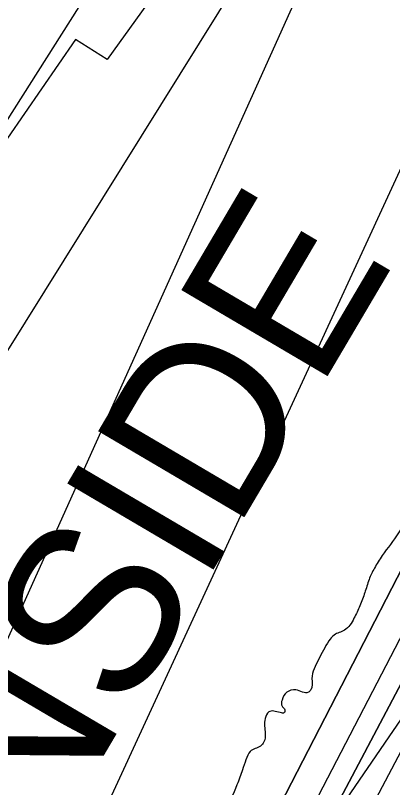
# Model space of a CAD drawing. Extents: x 3392644 to 3430565, y 576657 to 602123.
# Drawn here: x 3402589.5 to 3402811.6, y 594336 to 594791.3 of the extents above; entities that cross this region are included whole.
import ezdxf

# ---------------------------------------------------------------- set-up
doc = ezdxf.new("R2010")
doc.units = 0
for name, color, linetype in [('V-RIVR-EDGE', 7, 'Continuous'), ('V-RRAP-RVMT', 7, 'Continuous'), ('V-RRAP-RVMT-IDEN', 7, 'Continuous'), ('V-TOPO-DPTH', 7, 'Continuous'), ('V-TOPO-MINR', 7, 'Continuous'), ('V-TOPO-WATR', 7, 'Continuous')]:
    doc.layers.add(name, color=color, linetype=linetype)

msp = doc.modelspace()

# ---------------------------------------------------------------- linework, layer by layer
at = {"layer": 'V-RIVR-EDGE'}
msp.add_spline([(3402941, 594701.14), (3402930.83, 594681.41), (3402924.82, 594670.86), (3402918.44, 594656.42), (3402913.85, 594652.91), (3402910.32, 594649.75), (3402909.96, 594646.93), (3402909.95, 594643.41), (3402910.64, 594639.88), (3402906.06, 594637.78), (3402901.83, 594637.44), (3402902.52, 594630.74), (3402901.45, 594626.87), (3402898.26, 594620.18), (3402895.08, 594614.9), (3402892.25, 594612.44), (3402886.61, 594611.05), (3402883.08, 594607.53), (3402880.95, 594603.66), (3402879.88, 594598.03), (3402877.04, 594588.87), (3402875.62, 594583.94), (3402871.03, 594581.84), (3402867.5, 594579.38), (3402866.09, 594577.27), (3402866.09, 594575.51), (3402867.49, 594571.98), (3402865.72, 594571.63), (3402861.84, 594569.88), (3402860.42, 594565.66), (3402855.11, 594554.74), (3402849.45, 594546.65), (3402840.95, 594528.7), (3402832.81, 594514.98), (3402823.97, 594501.26), (3402815.12, 594486.13), (3402805.58, 594472.76), (3402800.98, 594465.38), (3402797.79, 594458.69), (3402795.3, 594450.94), (3402792.46, 594443.2), (3402788.92, 594435.81), (3402783.27, 594428.77), (3402777.27, 594425.97), (3402774.09, 594422.45), (3402768.07, 594411.54), (3402764.17, 594400.28), (3402763.45, 594393.58), (3402762.03, 594392.18), (3402754.64, 594393.61), (3402749.35, 594392.21), (3402746.52, 594387.63), (3402746.51, 594384.11), (3402747.91, 594382.35), (3402747.91, 594380.23), (3402745.44, 594380.24), (3402738.75, 594380.61), (3402736.62, 594376.74), (3402736.6, 594367.93), (3402735.89, 594362.99), (3402733.77, 594360.53), (3402727.77, 594357.38), (3402725.29, 594352.45), (3402723.16, 594346.46), (3402719.97, 594337.66), (3402712.53, 594321.12), (3402704.02, 594301.76), (3402700.83, 594294.02), (3402700.11, 594288.38), (3402702.56, 594283.09), (3402702.55, 594276.04), (3402700.42, 594269), (3402687.32, 594246.48), (3402678.48, 594232.76), (3402668.92, 594215.16), (3402660.43, 594200.74), (3402648.39, 594177.16), (3402635.66, 594158.86), (3402620.44, 594132.83), (3402617.26, 594129.66), (3402613.04, 594130.38), (3402610.21, 594129.33), (3402609.51, 594127.92), (3402609.5, 594126.51), (3402609.49, 594122.28), (3402607.38, 594121.58), (3402603.15, 594120.89), (3402602.08, 594117.72), (3402601.72, 594114.55), (3402607.7, 594111.01), (3402608.75, 594108.19), (3402605.93, 594108.2), (3402597.83, 594109.98), (3402594.29, 594102.94), (3402590.76, 594097.66), (3402590.04, 594094.49), (3402592.51, 594093.08), (3402593.2, 594090.61), (3402591.79, 594088.85), (3402588.97, 594087.1), (3402584.39, 594086.75), (3402582.27, 594086.06), (3402582.26, 594083.59), (3402582.26, 594081.83), (3402582.6, 594077.6), (3402582.24, 594074.78), (3402577.27, 594060.7), (3402570.54, 594046.27), (3402562.76, 594034.3), (3402557.11, 594026.92), (3402552.15, 594019.18), (3402547.55, 594010.38), (3402546.48, 594003.69), (3402544.35, 593999.11), (3402536.93, 593992.08), (3402524.92, 593978.37), (3402517.84, 593967.46), (3402508.29, 593951.28), (3402494.84, 593925.24), (3402485.98, 593905.17), (3402481.7, 593885.8), (3402480.96, 593873.12), (3402479.88, 593861.14), (3402477.41, 593860.44), (3402474.93, 593855.16), (3402471.73, 593845.66), (3402471.01, 593836.5), (3402466.76, 593828.05), (3402461.45, 593819.61), (3402459.32, 593812.21), (3402457.52, 593798.12), (3402452.92, 593789.67), (3402449.03, 593784.4), (3402445.84, 593778.42), (3402438.75, 593760.82), (3402434.5, 593749.55), (3402433.08, 593746.38), (3402433.06, 593738.28), (3402432.34, 593731.94), (3402430.22, 593728.77), (3402423.49, 593717.16), (3402419.61, 593715.05), (3402417.84, 593710.83), (3402417.48, 593706.95), (3402416.75, 593699.56), (3402415.68, 593692.16), (3402409.66, 593681.96), (3402400.46, 593663.65), (3402383.81, 593627.75), (3402369.63, 593595.37), (3402360.42, 593576.01), (3402343.41, 593537.64), (3402326.4, 593499.28), (3402307.59, 593441.54), (3402291.6, 593391.18), (3402279.9, 593360.56), (3402271.02, 593332.74), (3402263.92, 593311.26), (3402259.3, 593296.48), (3402256.48, 593293.31), (3402250.84, 593291.92), (3402249.06, 593287.34), (3402248.7, 593283.82), (3402247.27, 593275.01), (3402246.88, 593259.86), (3402245.8, 593251.41), (3402239.77, 593234.86), (3402233.74, 593219.02), (3402225.93, 593193.31), (3402216.68, 593160.56), (3402196.05, 593082.39), (3402192.86, 593072.53), (3402189.29, 593054.92), (3402186.44, 593042.24), (3402183.22, 593024.98), (3402180.38, 593014.07), (3402177.18, 593003.85), (3402173.27, 592988.36), (3402168.64, 592967.93), (3402164, 592947.51), (3402158.3, 592921.09), (3402152.26, 592901.73), (3402148.36, 592891.87), (3402148.35, 592886.94), (3402145.84, 592869.68), (3402139.75, 592830.58), (3402138.31, 592815.08), (3402134.74, 592799.93), (3402130.12, 592781.27), (3402123, 592752.39), (3402115.15, 592714), (3402112.29, 592697.1), (3402108.01, 592674.2), (3402103.01, 592647.79), (3402096.59, 592618.56), (3402093.04, 592606.23), (3402086.63, 592581.58), (3402081.66, 592565.03), (3402076.67, 592543.55), (3402073.82, 592527.7), (3402069.88, 592502.34), (3402067.71, 592482.26), (3402064.83, 592457.95), (3402064.43, 592437.87), (3402061.92, 592421.66), (3402056.56, 592389.61), (3402053.32, 592361.78), (3402051.85, 592338.53), (3402046.82, 592298.37), (3402043.59, 592273.36), (3402040.35, 592246.59), (3402037.85, 592234.61), (3402037.48, 592227.57), (3402036.4, 592217.35), (3402036.37, 592205.37), (3402034.57, 592188.11), (3402032.04, 592163.45), (3402027.74, 592136.32), (3402019.18, 592092.3), (3402019.15, 592082.78), (3402019.84, 592074.33), (3402019.83, 592070.45), (3402019.47, 592067.28), (3402015.57, 592056.72), (3402013.07, 592046.86), (3402009.51, 592028.89), (3402009.47, 592014.45), (3402009.09, 592004.23), (3402006.96, 591996.13), (3402003.76, 591983.8), (3402001.27, 591974.3), (3402000.17, 591956.33), (3402001.89, 591940.82), (3402003.28, 591932.01), (3402002.18, 591916.5), (3401998.59, 591887.97), (3401995.73, 591871.06), (3401991.43, 591845.7), (3401988.92, 591828.09), (3401987.92, 591815.38)], degree=3, dxfattribs=at)
at = {"layer": 'V-RRAP-RVMT'}
for points in [[(3402684.93, 594872.47), (3402707.64, 594854.82), (3402643.46, 594765.38), (3402624.77, 594777.08), (3402534.42, 594646.22), (3402539.81, 594642.23), (3402453.88, 594517.21), (3402467.14, 594507.5), (3402387.54, 594380.61), (3402394.11, 594376.21), (3402318.49, 594239.03), (3402328.99, 594232.06), (3402191.5, 593961.76)], [(3402566.96, 593937.2), (3402633.53, 594066.46), (3402645.06, 594061.02), (3402718.37, 594198.58), (3402733.95, 594221.05), (3402790.79, 594309.77), (3402777.28, 594318.58), (3402859.08, 594438.18), (3402852.51, 594442.4), (3402928.07, 594552.99), (3402941.16, 594545.6), (3403030.9, 594672.18), (3403013.6, 594684.97)]]:
    msp.add_lwpolyline(points, dxfattribs=at)
at = {"layer": 'V-TOPO-DPTH'}
for points in [[(3404816.07, 596239.74), (3404707.72, 596194.15), (3404495.55, 596092.73), (3404265.92, 595974.42), (3404250.85, 595966.31), (3404235.99, 595957.84), (3404221.45, 595948.84), (3404207.13, 595939.48), (3403581.12, 595494.76), (3403555.12, 595470.28), (3403529.95, 595444.94), (3402964.79, 594748.72), (3402962.74, 594745), (3402961.46, 594741.89), (3402960.52, 594739.69), (3402958.4, 594735.42), (3402957.22, 594733.34), (3402953.79, 594727.65), (3402950.85, 594722.74), (3402947.93, 594717.83), (3402945.02, 594712.9), (3402942.13, 594707.97), (3402512.67, 593874.44)], [(3402512.67, 593874.44), (3402942.13, 594707.97), (3402945.02, 594712.9), (3402947.93, 594717.83), (3402950.85, 594722.74), (3402953.79, 594727.65), (3402957.22, 594733.34), (3402958.4, 594735.42), (3402960.52, 594739.69), (3402961.46, 594741.89), (3402962.74, 594745), (3402964.79, 594748.72), (3403529.95, 595444.94), (3403555.12, 595470.28), (3403581.12, 595494.76), (3404207.13, 595939.48), (3404221.45, 595948.84), (3404235.99, 595957.84), (3404250.85, 595966.31), (3404265.92, 595974.42), (3404495.55, 596092.73), (3404707.72, 596194.15), (3404816.07, 596239.74)], [(3402785.84, 594870.67), (3402476.41, 594183.06)], [(3402616.1, 594000.68), (3402626.01, 594023.39), (3402635.86, 594046.14), (3402645.61, 594068.93), (3402655.29, 594091.75), (3402958.65, 594666.15), (3402975.8, 594693.62), (3402993.49, 594720.73), (3403011.99, 594747.3), (3403031.03, 594773.5), (3403039.65, 594784.99), (3403063.56, 594816.54)], [(3402616.1, 594000.68), (3402626.01, 594023.39), (3402635.86, 594046.14), (3402645.61, 594068.93), (3402655.29, 594091.75), (3402958.65, 594666.15), (3402975.8, 594693.62), (3402993.49, 594720.73), (3403011.99, 594747.3), (3403031.03, 594773.5), (3403039.65, 594784.99), (3403063.56, 594816.54)]]:
    msp.add_lwpolyline(points, dxfattribs=at)
at = {"layer": 'V-TOPO-MINR'}
for points in [[(3405100.05, 596450.66), (3404205.01, 596045.63), (3404193.36, 596039.33), (3404181.9, 596032.71), (3404170.73, 596025.62), (3403540.82, 595549.91), (3403524.96, 595537.2), (3403509.09, 595524.49), (3403493.23, 595511.77), (3403477.37, 595499.05), (3403341.13, 595389.76), (3403257.71, 595321.73), (3403175.02, 595252.83), (3402812.64, 594932.77), (3402796.72, 594917.44), (3402781.6, 594901.4), (3402767.71, 594884.29), (3402754.62, 594866.47), (3402354.84, 594224.97), (3402243.31, 594008.2)], [(3404729.67, 596227.43), (3404270.86, 595994.32), (3404248.73, 595982.59), (3404226.88, 595970.36), (3404205.47, 595957.4), (3404184.35, 595943.93), (3403664.03, 595594.25), (3403620.46, 595561.5), (3403535.65, 595496.33), (3403534.82, 595495.68), (3403533.2, 595494.36), (3403532.4, 595493.68), (3402887.24, 594843.86), (3402879.66, 594834.27), (3402873.12, 594824.11), (3402525.28, 594069.72), (3402513.03, 594046.09), (3402512.35, 594044.8), (3402500.58, 594021.75)], [(3402715.49, 594936.7), (3402339.93, 594343.71)], [(3402785.84, 594870.67), (3402476.41, 594183.06)], [(3403063.56, 594816.54), (3403039.65, 594784.99), (3403031.03, 594773.5), (3403011.99, 594747.3), (3402993.49, 594720.73), (3402975.8, 594693.62), (3402958.65, 594666.15), (3402655.29, 594091.75), (3402645.61, 594068.93), (3402635.86, 594046.14), (3402626.01, 594023.39), (3402616.1, 594000.68)], [(3403076.62, 594805.95), (3403033.89, 594749.7), (3403019.5, 594730.18), (3403005.51, 594710.39), (3402992.11, 594690.19), (3402699.02, 594134.57), (3402683.64, 594099.54), (3402668.17, 594064.55), (3402652.57, 594029.61), (3402636.89, 593994.72)], [(3403025.81, 594795.66), (3403014, 594780.05), (3403002.27, 594764.37), (3402990.86, 594748.47), (3402979.78, 594732.36), (3402969.2, 594715.91), (3402958.96, 594699.24), (3402568.86, 593947.95)]]:
    msp.add_lwpolyline(points, dxfattribs=at)
at = {"layer": 'V-TOPO-WATR'}
msp.add_lwpolyline([(3404816.07, 596239.74), (3404707.72, 596194.15), (3404495.55, 596092.73), (3404265.92, 595974.42), (3404250.85, 595966.31), (3404235.99, 595957.84), (3404221.45, 595948.84), (3404207.13, 595939.48), (3403581.12, 595494.76), (3403555.12, 595470.28), (3403529.95, 595444.94), (3402964.79, 594748.72), (3402962.74, 594745), (3402961.46, 594741.89), (3402960.52, 594739.69), (3402958.4, 594735.42), (3402957.22, 594733.34), (3402953.79, 594727.65), (3402950.85, 594722.74), (3402947.93, 594717.83), (3402945.02, 594712.9), (3402942.13, 594707.97), (3402512.67, 593874.44)], dxfattribs=at)

# ---------------------------------------------------------------- texts
at = {"layer": 'V-RRAP-RVMT-IDEN'}
msp.add_text('BURNSIDE', height=100, rotation=59.4868, dxfattribs=at).set_placement((3402462.23, 594050.66))

doc.saveas('drawing.dxf')
